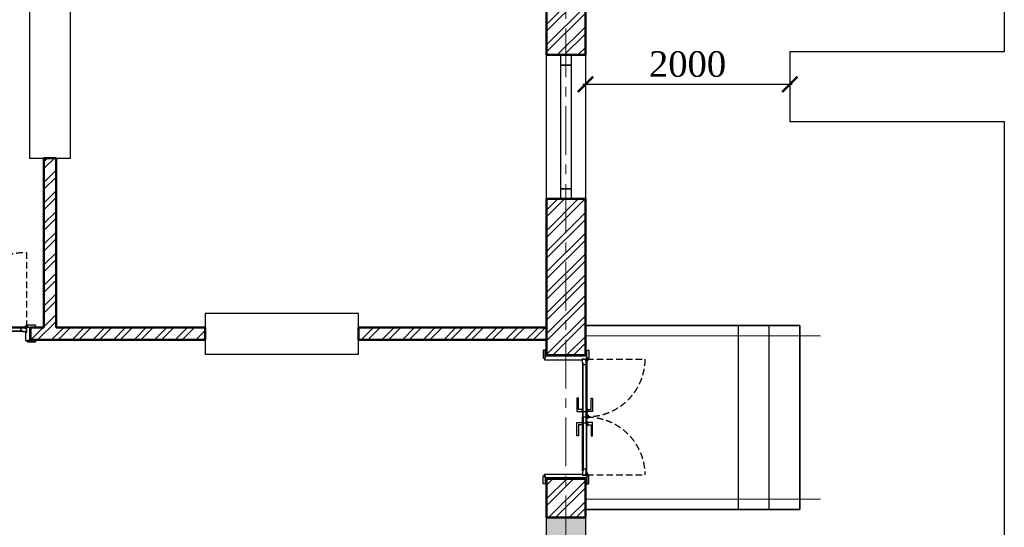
# Model space of a CAD drawing. Header units: millimetres. Extents: x 2063114 to 14983986, y -126020516 to 213791.
# Tile 339 of 656: x 2505443 to 2515079, y -1336883 to -1331913. Entities that reach past the tile are written whole.
import ezdxf

# ---------------------------------------------------------------- set-up
doc = ezdxf.new("R2010")
doc.units = ezdxf.units.MM
for name, pattern in [('181022_4A$0$Three Roomed_3C$0$HIDDEN2', [4.7625, 3.175, -1.5875]), ('ACAD_ISO10W100', [18, 12, -3, 0, -3]), ('осевая', [50.8, 31.75, -6.35, 6.35, -6.35])]:
    doc.linetypes.add(name, pattern=pattern)
doc.layers.get('Defpoints').update_dxf_attribs({"color": 6, "lineweight": 35})
for name, color, linetype in [('YQ_DIM', 3, 'Continuous'), ('двери и полы', 116, 'Continuous'), ('Окна', 5, 'Continuous'), ('пунктир', 1, 'ACAD_ISO10W100'), ('Размеры', 28, 'Continuous')]:
    doc.layers.add(name, color=color, linetype=linetype)
doc.layers.add('сплошная_толстая', color=7, linetype='Continuous', lineweight=50)
doc.layers.add('Штриховка стен', color=7, linetype='Continuous', lineweight=9)
doc.styles.add('WMF-Times New Roman0', font='times.ttf')
doc.linetypes.add('ограждение2', pattern='A,6.35,-2.54,[132,ltypeshp.shx,S=2.54,R=0,X=-2.54,Y=0],-2.54,25.4', length=36.83)
doc.dimstyles.new('М 1-100', dxfattribs={"dimscale": 100, "dimtxt": 2.5, "dimasz": 1.5, "dimexe": 1, "dimexo": 2, "dimgap": 0.7, "dimtad": 1, "dimdec": 0, "dimdsep": 46, "dimtxsty": 'WMF-Times New Roman0', "dimblk": 'ARCHTICK', "dimcen": 3, "dimdle": 0.25, "dimclrd": 256, "dimclre": 256, "dimclrt": 256, "dimazin": 2, "dimtfac": 1, "dimtdec": 0, "dimtmove": 1, "dimatfit": 3, "dimldrblk": 'DOT', "dimfxl": 1, "dimtolj": 1, "dimtzin": 0, "dimlwd": -1, "dimlwe": -1, "dimarcsym": 0})

# ---------------------------------------------------------------- blocks, each defined once
blk = doc.blocks.new('*U398')
h = blk.add_hatch(color=0)
h.set_gradient(color1=(28, 28, 28), color2=(33, 33, 33), one_color=1, tint=0.13, name='INVSPHERICAL')
h.paths.add_polyline_path([(2487795.9, 242577.8), (2487798, 242577.8), (2487798, 242576.8, -0.277339), (2487797.5, 242575.9, -0.249299), (2487791.8, 242575.9, -0.277339), (2487791.2, 242576.8), (2487791.2, 242581), (2487794.9, 242581), (2487794.9, 242578.8, 0.414214)])
h = blk.add_hatch(color=0)
h.set_gradient(color1=(28, 28, 28), color2=(33, 33, 33), one_color=1, tint=0.13, name='INVSPHERICAL')
h.paths.add_polyline_path([(2488524.2, 242577.8), (2488522, 242577.8), (2488522, 242576.8, 0.277339), (2488522.6, 242575.9, 0.249299), (2488528.3, 242575.9, 0.277339), (2488528.8, 242576.8), (2488528.8, 242581), (2488525.2, 242581), (2488525.2, 242578.8, -0.414214)])
at = {"color": 0, "ltscale": 150}
for p, q in [((2487705, 242663), (2487705, 242679)), ((2487785, 242663), (2487705, 242663)), ((2487707, 242681), (2487783, 242681)), ((2487755, 242648), (2487755, 242548)), ((2487765, 242663), (2487785, 242663)), ((2487765, 242533), (2487765, 242663)), ((2487785, 242679), (2487785, 242663)), ((2487785, 242663), (2487785, 242668)), ((2487785, 242668), (2487800, 242668)), ((2487801, 242667), (2487801, 242579)), ((2488519, 242667), (2488519, 242579)), ((2488535, 242668), (2488520, 242668)), ((2488535, 242679), (2488535, 242663)), ((2488535, 242663), (2488535, 242668)), ((2488535, 242663), (2488615, 242663)), ((2488555, 242663), (2488535, 242663)), ((2488613, 242681), (2488537, 242681)), ((2488555, 242533), (2488555, 242663)), ((2488565, 242648), (2488565, 242548)), ((2488615, 242663), (2488615, 242679)), ((2487795, 242581), (2487791, 242581)), ((2487791, 242581), (2487791, 242529)), ((2487795, 242579), (2487795, 242581)), ((2487800, 242578), (2487796, 242578)), ((2488520, 242578), (2488524, 242578)), ((2488525, 242579), (2488525, 242581)), ((2488525, 242581), (2488529, 242581)), ((2488529, 242581), (2488529, 242529)), ((2487705, 242533), (2487705, 242517)), ((2487785, 242533), (2487705, 242533)), ((2487707, 242515), (2487783, 242515)), ((2487785, 242533), (2487765, 242533)), ((2487785, 242517), (2487785, 242533)), ((2487785, 242528), (2487785, 242533)), ((2487790, 242528), (2487785, 242528)), ((2488530, 242528), (2488535, 242528)), ((2488535, 242517), (2488535, 242533)), ((2488535, 242533), (2488615, 242533)), ((2488535, 242528), (2488535, 242533)), ((2488535, 242533), (2488555, 242533)), ((2488613, 242515), (2488537, 242515)), ((2488615, 242533), (2488615, 242517))]:
    blk.add_line(p, q, dxfattribs=at)
at = {"color": 0}
for p, q in [((2487791.2, 242581), (2487791.2, 242576.8)), ((2487794.7, 242575.2), (2487794.2, 242575.2)), ((2487794.2, 242575.2), (2487794.7, 242575.2)), ((2487794.9, 242578.8), (2487794.9, 242581)), ((2487798, 242577.8), (2487795.9, 242577.8)), ((2487798, 242577.8), (2487798, 242576.8)), ((2488522, 242577.8), (2488522, 242576.8)), ((2488522, 242577.8), (2488524.2, 242577.8)), ((2488525.2, 242578.8), (2488525.2, 242581)), ((2488525.3, 242575.2), (2488525.8, 242575.2)), ((2488525.8, 242575.2), (2488525.3, 242575.2)), ((2488528.8, 242581), (2488528.8, 242576.8))]:
    blk.add_line(p, q, dxfattribs=at)
at = {"color": 0, "ltscale": 150}
for points in [[(2488485.8, 242575.2), (2487794.2, 242575.2), (2487794.2, 242568.7), (2488485.8, 242568.7)], [(2487794.2, 242568.7), (2487849.7, 242568.7), (2487849.7, 242538.7), (2487794.2, 242538.7)], [(2487839.2, 242580.2), (2487879.2, 242580.2), (2487879.2, 242575.2), (2487839.2, 242575.2)], [(2487849.2, 242580.2), (2487869.2, 242580.2), (2487869.2, 242615.2), (2487979.2, 242615.2), (2487979.2, 242630.2), (2487849.2, 242630.2)], [(2487849.7, 242568.7), (2488470.3, 242568.7), (2488470.3, 242538.7), (2487849.7, 242538.7)], [(2487794.2, 242538.7), (2488485.8, 242538.7), (2488485.8, 242532.2), (2487794.2, 242532.2)], [(2487839.2, 242527.2), (2487879.2, 242527.2), (2487879.2, 242532.2), (2487839.2, 242532.2)], [(2487849.2, 242527.2), (2487869.2, 242527.2), (2487869.2, 242492.2), (2487979.2, 242492.2), (2487979.2, 242477.2), (2487849.2, 242477.2)], [(2488485.8, 242538.7), (2488510.6, 242538.7), (2488510.6, 242532.2), (2488485.8, 242532.2)], [(2488510.6, 242543.4), (2488529, 242543.4), (2488529, 242532.2), (2488510.6, 242532.2)]]:
    blk.add_lwpolyline(points, close=True, dxfattribs=at)
blk.add_lwpolyline([(2488470.3, 242568.7), (2488485.8, 242568.7), (2488485.8, 242575.2), (2488525.8, 242575.2), (2488525.8, 242543.4), (2488510.6, 242543.4), (2488510.6, 242538.7), (2488470.3, 242538.7), (2488470.3, 242568.7)], dxfattribs=at)
at = {"color": 0, "linetype": '181022_4A$0$Three Roomed_3C$0$HIDDEN2', "ltscale": 20}
blk.add_lwpolyline([(2487794.2, 242532.2, 0.414214), (2488525.8, 241800.6), (2488525.8, 242532.2)], format="xyb", dxfattribs=at)
at = {"color": 0, "ltscale": 150}
blk.add_lwpolyline([(2488510.6, 242532.2), (2488525.8, 242532.2), (2488525.8, 242529.1, -0.414214), (2488520.8, 242524.1), (2488515.6, 242524.1, -0.414214), (2488510.6, 242529.1), (2488510.6, 242532.2)], format="xyb", dxfattribs=at)
for centre, radius, start, end in [((2487707, 242679), 2, 90, 180), ((2487783, 242679), 2, 360, 90), ((2487800, 242667), 1, 359.94391, 90), ((2488520, 242667), 1, 90, 180.05609), ((2488537, 242679), 2, 90, 180), ((2488613, 242679), 2, 360, 90), ((2487796, 242579), 1, 180, 270), ((2487800, 242579), 1, 270, 0), ((2488520, 242579), 1, 180, 270), ((2488524, 242579), 1, 270, 360), ((2487707, 242517), 2, 180, 270), ((2487783, 242517), 2, 270, 0), ((2487790, 242529), 1, 270, 0), ((2488530, 242529), 1, 180, 270), ((2488537, 242517), 2, 180, 270), ((2488613, 242517), 2, 270, 0)]:
    blk.add_arc(centre, radius, start, end, dxfattribs=at)
at = {"color": 0}
for centre, radius, start, end in [((2487792.2, 242576.8), 1, 180, 242.00314), ((2487794.6, 242581.3), 6.11, 242.00314, 297.99686), ((2487795.9, 242578.8), 1, 180, 270), ((2487797, 242576.8), 1, 297.99686, 0), ((2488523, 242576.8), 1, 180, 242.00314), ((2488525.4, 242581.3), 6.11, 242.00314, 297.99686), ((2488524.2, 242578.8), 1, 270, 0), ((2488527.8, 242576.8), 1, 297.99686, 0)]:
    blk.add_arc(centre, radius, start, end, dxfattribs=at)
blk = doc.blocks.new('*U387')
at = {"color": 0, "ltscale": 25}
for points in [[(0, 380), (1410, 380), (1410, 0), (0, 0)], [(0, 240), (100, 240), (100, 140), (0, 140)], [(100, 240), (1410, 240), (1410, 140), (100, 140)], [(100, 240), (1310, 240), (1310, 140), (100, 140)], [(1310, 240), (1410, 240), (1410, 140), (1310, 140)]]:
    blk.add_lwpolyline(points, close=True, dxfattribs=at)
blk = doc.blocks.new('*U407')
h = blk.add_hatch(color=0)
h.set_gradient(color1=(28, 28, 28), color2=(33, 33, 33), one_color=1, tint=0.13, name='INVSPHERICAL')
h.paths.add_polyline_path([(2487395.9, 242758.2), (2487398, 242758.2), (2487398, 242759.2, 0.277339), (2487397.5, 242760.1, 0.249299), (2487391.8, 242760.1, 0.277339), (2487391.2, 242759.2), (2487391.2, 242755), (2487394.9, 242755), (2487394.9, 242757.2, -0.414214)])
h = blk.add_hatch(color=0)
h.set_gradient(color1=(28, 28, 28), color2=(33, 33, 33), one_color=1, tint=0.13, name='INVSPHERICAL')
h.paths.add_polyline_path([(2488524.2, 242758.2), (2488522, 242758.2), (2488522, 242759.2, -0.277339), (2488522.6, 242760.1, -0.249299), (2488528.3, 242760.1, -0.277339), (2488528.8, 242759.2), (2488528.8, 242755), (2488525.2, 242755), (2488525.2, 242757.2, 0.414214)])
at = {"color": 0, "ltscale": 150}
for p, q in [((2487305, 242803), (2487305, 242819)), ((2487385, 242803), (2487305, 242803)), ((2487307, 242821), (2487383, 242821)), ((2487355, 242408), (2487355, 242788)), ((2487385, 242803), (2487365, 242803)), ((2487365, 242803), (2487365, 242393)), ((2487385, 242819), (2487385, 242803)), ((2487390, 242808), (2487385, 242808)), ((2487385, 242808), (2487385, 242803)), ((2487391, 242755), (2487391, 242807)), ((2487395, 242755), (2487391, 242755)), ((2487395, 242757), (2487395, 242755)), ((2487400, 242758), (2487396, 242758)), ((2487401, 242389), (2487401, 242757)), ((2488519, 242389), (2488519, 242757)), ((2488520, 242758), (2488524, 242758)), ((2488525, 242757), (2488525, 242755)), ((2488525, 242755), (2488529, 242755)), ((2488529, 242755), (2488529, 242807)), ((2488530, 242808), (2488535, 242808)), ((2488535, 242819), (2488535, 242803)), ((2488535, 242808), (2488535, 242803)), ((2488535, 242803), (2488615, 242803)), ((2488535, 242803), (2488555, 242803)), ((2488613, 242821), (2488537, 242821)), ((2488555, 242803), (2488555, 242393)), ((2488565, 242408), (2488565, 242788)), ((2488615, 242803), (2488615, 242819)), ((2487305, 242393), (2487305, 242377)), ((2487385, 242393), (2487305, 242393)), ((2487307, 242375), (2487383, 242375)), ((2487365, 242393), (2487385, 242393)), ((2487385, 242377), (2487385, 242393)), ((2487385, 242393), (2487385, 242388)), ((2487385, 242388), (2487400, 242388)), ((2488535, 242388), (2488520, 242388)), ((2488535, 242377), (2488535, 242393)), ((2488535, 242393), (2488615, 242393)), ((2488555, 242393), (2488535, 242393)), ((2488535, 242393), (2488535, 242388)), ((2488613, 242375), (2488537, 242375)), ((2488615, 242393), (2488615, 242377))]:
    blk.add_line(p, q, dxfattribs=at)
at = {"color": 0}
for p, q in [((2487391.2, 242755), (2487391.2, 242759.2)), ((2487394.7, 242760.8), (2487394.2, 242760.8)), ((2487394.2, 242760.8), (2487394.7, 242760.8)), ((2487394.9, 242757.2), (2487394.9, 242755)), ((2487398, 242758.2), (2487395.9, 242758.2)), ((2487398, 242758.2), (2487398, 242759.2)), ((2488522, 242758.2), (2488522, 242759.2)), ((2488522, 242758.2), (2488524.2, 242758.2)), ((2488525.2, 242757.2), (2488525.2, 242755)), ((2488525.3, 242760.8), (2488525.8, 242760.8)), ((2488525.8, 242760.8), (2488525.3, 242760.8)), ((2488528.8, 242755), (2488528.8, 242759.2))]:
    blk.add_line(p, q, dxfattribs=at)
at = {"color": 0, "linetype": '181022_4A$0$Three Roomed_3C$0$HIDDEN2', "ltscale": 20}
for points in [[(2487394.2, 242803.8), (2487394.2, 243369.6, -0.414214), (2487960, 242803.8)], [(2488525.8, 242803.8), (2488525.8, 243369.6, 0.414214), (2487960, 242803.8)]]:
    blk.add_lwpolyline(points, format="xyb", dxfattribs=at)
at = {"color": 0, "ltscale": 150}
for points in [[(2487905, 242808.8), (2487885, 242808.8), (2487885, 242843.8), (2487775, 242843.8), (2487775, 242858.8), (2487905, 242858.8)], [(2488015, 242808.8), (2488035, 242808.8), (2488035, 242843.8), (2488145, 242843.8), (2488145, 242858.8), (2488015, 242858.8)], [(2487409.5, 242792.6), (2487391, 242792.6), (2487391, 242803.8), (2487409.5, 242803.8)], [(2487434.2, 242797.3), (2487409.5, 242797.3), (2487409.5, 242803.8), (2487434.2, 242803.8)], [(2487960, 242797.3), (2487434.2, 242797.3), (2487434.2, 242803.8), (2487960, 242803.8)], [(2487434.2, 242760.8), (2487960, 242760.8), (2487960, 242767.3), (2487434.2, 242767.3)], [(2487905, 242755.8), (2487885, 242755.8), (2487885, 242720.8), (2487775, 242720.8), (2487775, 242705.8), (2487905, 242705.8)], [(2487915, 242808.8), (2487875, 242808.8), (2487875, 242803.8), (2487915, 242803.8)], [(2487915, 242755.8), (2487875, 242755.8), (2487875, 242760.8), (2487915, 242760.8)], [(2487960, 242767.3), (2487904.5, 242767.3), (2487904.5, 242797.3), (2487960, 242797.3)], [(2487960, 242797.3), (2488485.8, 242797.3), (2488485.8, 242803.8), (2487960, 242803.8)], [(2487960, 242767.3), (2488015.5, 242767.3), (2488015.5, 242797.3), (2487960, 242797.3)], [(2488485.8, 242760.8), (2487960, 242760.8), (2487960, 242767.3), (2488485.8, 242767.3)], [(2488005, 242808.8), (2488045, 242808.8), (2488045, 242803.8), (2488005, 242803.8)], [(2488005, 242755.8), (2488045, 242755.8), (2488045, 242760.8), (2488005, 242760.8)], [(2488015, 242755.8), (2488035, 242755.8), (2488035, 242720.8), (2488145, 242720.8), (2488145, 242705.8), (2488015, 242705.8)], [(2488485.8, 242797.3), (2488510.6, 242797.3), (2488510.6, 242803.8), (2488485.8, 242803.8)], [(2488510.6, 242792.6), (2488529, 242792.6), (2488529, 242803.8), (2488510.6, 242803.8)]]:
    blk.add_lwpolyline(points, close=True, dxfattribs=at)
for points in [[(2487409.5, 242803.8), (2487394.2, 242803.8), (2487394.2, 242806.9, -0.414214), (2487399.2, 242811.9), (2487404.5, 242811.9, -0.414214), (2487409.5, 242806.9), (2487409.5, 242803.8)], [(2488510.6, 242803.8), (2488525.8, 242803.8), (2488525.8, 242806.9, 0.414214), (2488520.8, 242811.9), (2488515.6, 242811.9, 0.414214), (2488510.6, 242806.9), (2488510.6, 242803.8)]]:
    blk.add_lwpolyline(points, format="xyb", dxfattribs=at)
for points in [[(2487449.7, 242767.3), (2487434.2, 242767.3), (2487434.2, 242760.8), (2487394.2, 242760.8), (2487394.2, 242792.6), (2487409.5, 242792.6), (2487409.5, 242797.3), (2487449.7, 242797.3), (2487449.7, 242767.3)], [(2488470.3, 242767.3), (2488485.8, 242767.3), (2488485.8, 242760.8), (2488525.8, 242760.8), (2488525.8, 242792.6), (2488510.6, 242792.6), (2488510.6, 242797.3), (2488470.3, 242797.3), (2488470.3, 242767.3)]]:
    blk.add_lwpolyline(points, dxfattribs=at)
at = {"ltscale": 150}
blk.add_lwpolyline([(2487975, 242813.8), (2487950, 242813.8, 0.414214), (2487945, 242808.8), (2487945, 242803.8), (2487980, 242803.8), (2487980, 242808.8, 0.414214)], format="xyb", close=True, dxfattribs=at)
at = {"color": 0, "ltscale": 150}
for centre, radius, start, end in [((2487307, 242819), 2, 90, 180), ((2487383, 242819), 2, 360, 90), ((2487390, 242807), 1, 360, 90), ((2487396, 242757), 1, 90, 180), ((2487400, 242757), 1, 0, 90), ((2488520, 242757), 1, 90, 180), ((2488524, 242757), 1, 0, 90), ((2488530, 242807), 1, 90, 180), ((2488537, 242819), 2, 90, 180), ((2488613, 242819), 2, 0, 90), ((2487307, 242377), 2, 180, 270), ((2487383, 242377), 2, 270, 0), ((2487400, 242389), 1, 270, 0.05609), ((2488520, 242389), 1, 179.94391, 270), ((2488537, 242377), 2, 180, 270), ((2488613, 242377), 2, 270, 0)]:
    blk.add_arc(centre, radius, start, end, dxfattribs=at)
at = {"color": 0}
for centre, radius, start, end in [((2487392.2, 242759.2), 1, 117.99686, 180), ((2487394.6, 242754.7), 6.11, 62.00314, 117.99686), ((2487395.9, 242757.2), 1, 90, 180), ((2487397, 242759.2), 1, 0, 62.00314), ((2488523, 242759.2), 1, 117.99686, 180), ((2488525.4, 242754.7), 6.11, 62.00314, 117.99686), ((2488524.2, 242757.2), 1, 0, 90), ((2488527.8, 242759.2), 1, 0, 62.00314)]:
    blk.add_arc(centre, radius, start, end, dxfattribs=at)
blk = doc.blocks.new('_ArchTick')
at = {"color": 0, "linetype": 'ByBlock', "const_width": 0.15}
blk.add_lwpolyline([(-0.5, -0.5), (0.5, 0.5)], dxfattribs=at)
blk = doc.blocks.new('*D3225')
at = {"ltscale": 300, "transparency": 16777216}
for p, q in [((2510979.4, -1332458.2), (2510979.4, -1332646)), ((2512979.4, -1332428.2), (2512979.4, -1332646)), ((2513004.4, -1332546), (2510954.4, -1332546))]:
    blk.add_line(p, q, dxfattribs=at)
at = {"layer": 'Defpoints', "color": 0, "lineweight": 30, "ltscale": 300, "transparency": 16777216}
for p in [(2510979.4, -1332258.2), (2512979.4, -1332228.2), (2510979.4, -1332546)]:
    blk.add_point(p, dxfattribs=at)
at = {"ltscale": 300, "transparency": 16777216, "xscale": 150, "yscale": 150, "zscale": 150, "rotation": 180}
blk.add_blockref('_ArchTick', (2510979.4, -1332546), dxfattribs=at)
at = {"ltscale": 300, "transparency": 16777216, "xscale": 150, "yscale": 150, "zscale": 150}
blk.add_blockref('_ArchTick', (2512979.4, -1332546), dxfattribs=at)
at = {"ltscale": 300, "transparency": 16777216, "insert": (2511979.4, -1332348.9), "char_height": 250, "attachment_point": 5, "style": 'WMF-Times New Roman0'}
blk.add_mtext('\\A1;2000', dxfattribs=at)
blk = doc.blocks.new('_Dot')
at = {"color": 0, "linetype": 'ByBlock', "lineweight": -2}
blk.add_line((-0.5, 0), (-1, 0), dxfattribs=at)
at = {"color": 0, "linetype": 'ByBlock', "const_width": 0.5}
blk.add_lwpolyline([(-0.25, 0, 1), (0.25, 0, 1)], format="xyb", close=True, dxfattribs=at)

msp = doc.modelspace()

# ---------------------------------------------------------------- hatches: boundary and pattern name
at = {"ltscale": 150, "transparency": 33554687}
h = msp.add_hatch(color=256, dxfattribs=at)
h.dxf.hatch_style = 1
h.paths.add_polyline_path([(2510979.37784, -1336788.1511), (2510599.37784, -1336788.1511), (2510599.37784, -1337168.1511), (2510979.37784, -1337168.1511)])
at = {"layer": 'Штриховка стен', "lineweight": 9}
h = msp.add_hatch(dxfattribs=at)
h.set_pattern_fill('ANSI32', color=256, scale=15)
h.set_pattern_definition([(45, (3090183.79, -1477350.16), (-101.02788, 101.02788), []), (45, (3090251.14, -1477350.16), (-101.02788, 101.02788), [])])
h.paths.add_polyline_path([(2504829.37783, -1330488.1511), (2503479.37784, -1330488.1511), (2503479.37784, -1330868.1511), (2504829.37783, -1330868.1511)])
h.paths.add_polyline_path([(2507899.37784, -1330488.1511), (2505639.37784, -1330488.1511), (2505639.37784, -1330868.1511), (2507899.37784, -1330868.1511)])
h.paths.add_polyline_path([(2510599.37784, -1330488.1511), (2509109.37784, -1330488.1511), (2509109.37784, -1330868.1511), (2510599.37784, -1330868.1511)])
h.paths.add_polyline_path([(2493709.37784, -1330488.1511), (2491309.37784, -1330488.1511), (2491309.37784, -1330868.1511), (2493709.37784, -1330868.1511)])
h.paths.add_polyline_path([(2490599.37784, -1330488.1511), (2489179.37784, -1330488.1511), (2489179.37784, -1330868.1511), (2490599.37784, -1330868.1511)])
h.paths.add_polyline_path([(2488799.37784, -1330488.1511), (2488399.37784, -1330488.1511), (2488399.37784, -1330868.1511), (2488799.37784, -1330868.1511)])
h.paths.add_polyline_path([(2482879.37784, -1324568.1511), (2482499.37784, -1324568.1511), (2482499.37784, -1330488.1511), (2482879.37784, -1330488.1511)])
h.paths.add_polyline_path([(2482879.37784, -1330868.1511), (2482499.37784, -1330868.1511), (2482499.37784, -1332298.1511), (2482879.37784, -1332298.1511)])
h.paths.add_polyline_path([(2482879.37784, -1333508.1511), (2482499.37784, -1333508.1511), (2482499.37784, -1334148.15109), (2482879.37784, -1334148.15109)])
h.paths.add_polyline_path([(2482879.37784, -1335358.1511), (2482499.37784, -1335358.1511), (2482499.37784, -1336788.1511), (2482879.37784, -1336788.1511)])
h.paths.add_polyline_path([(2482879.37784, -1337168.1511), (2482499.37784, -1337168.1511), (2482499.37784, -1343088.1511), (2482879.37784, -1343088.1511)])
h.paths.add_polyline_path([(2483909.37784, -1343088.1511), (2482879.37784, -1343088.1511), (2482879.37784, -1343468.1511), (2483909.37784, -1343468.1511)])
h.paths.add_polyline_path([(2486479.37784, -1343088.1511), (2485319.37784, -1343088.1511), (2485319.37784, -1343468.1511), (2486479.37784, -1343468.1511)])
h.paths.add_polyline_path([(2488799.37784, -1343088.1511), (2487889.37784, -1343088.1511), (2487889.37784, -1343468.1511), (2488799.37784, -1343468.1511)])
h.paths.add_polyline_path([(2490089.37784, -1343088.1511), (2489179.37784, -1343088.1511), (2489179.37784, -1343468.1511), (2490089.37784, -1343468.1511)])
h.paths.add_polyline_path([(2492659.37784, -1343088.1511), (2491499.37784, -1343088.1511), (2491499.37784, -1343468.1511), (2492659.37784, -1343468.1511)])
h.paths.add_polyline_path([(2495099.37784, -1343088.1511), (2494069.37784, -1343088.1511), (2494069.37784, -1343468.1511), (2495099.37784, -1343468.1511)])
h.paths.add_polyline_path([(2495479.37784, -1337168.1511), (2495099.37784, -1337168.1511), (2495099.37784, -1343088.1511), (2495479.37784, -1343088.1511)])
h.paths.add_polyline_path([(2488799.37784, -1336788.1511), (2488399.37784, -1336788.1511), (2488399.37784, -1337168.1511), (2488799.37784, -1337168.1511)])
h.paths.add_polyline_path([(2490599.37784, -1336788.1511), (2489179.37784, -1336788.1511), (2489179.37784, -1337168.1511), (2490599.37784, -1337168.1511)])
h.paths.add_polyline_path([(2493709.37784, -1336788.1511), (2491309.37784, -1336788.1511), (2491309.37784, -1337168.1511), (2493709.37784, -1337168.1511)])
h.paths.add_polyline_path([(2495099.37784, -1336788.1511), (2494719.37784, -1336788.1511), (2494719.37784, -1337168.1511), (2495099.37784, -1337168.1511)])
h.paths.add_polyline_path([(2498499.37784, -1336788.1511), (2495479.37784, -1336788.1511), (2495479.37784, -1337168.1511), (2498499.37784, -1337168.1511)])
h.paths.add_polyline_path([(2500249.37783, -1336788.1511), (2498879.37784, -1336788.1511), (2498879.37784, -1337168.1511), (2500249.37783, -1337168.1511)])
h.paths.add_polyline_path([(2498499.37784, -1343088.1511), (2495479.37784, -1343088.1511), (2495479.37784, -1343468.1511), (2498499.37784, -1343468.1511)])
h.paths.add_polyline_path([(2503099.37784, -1336788.1511), (2501559.37784, -1336788.1511), (2501559.37784, -1337168.1511), (2503099.37784, -1337168.1511)])
h.paths.add_polyline_path([(2504669.37784, -1343088.1511), (2503479.37784, -1343088.1511), (2503479.37784, -1343468.1511), (2504669.37784, -1343468.1511)])
h.paths.add_polyline_path([(2508029.37784, -1343088.1511), (2506079.37784, -1343088.1511), (2506079.37784, -1343468.1511), (2508029.37784, -1343468.1511)])
h.paths.add_polyline_path([(2510599.37784, -1343088.1511), (2509439.37784, -1343088.1511), (2509439.37784, -1343468.1511), (2510599.37784, -1343468.1511)])
h.paths.add_polyline_path([(2510979.37784, -1337168.1511), (2510599.37784, -1337168.1511), (2510599.37784, -1343088.1511), (2510979.37784, -1343088.1511)])
h.paths.add_polyline_path([(2510979.37784, -1336408.1511), (2510599.37784, -1336408.1511), (2510599.37784, -1336788.1511), (2510979.37784, -1336788.1511)])
h.paths.add_polyline_path([(2510979.37784, -1333668.1511), (2510599.37784, -1333668.1511), (2510599.37784, -1335198.15109), (2510979.37784, -1335198.15109)])
h.paths.add_polyline_path([(2510979.37784, -1330868.1511), (2510599.37784, -1330868.1511), (2510599.37784, -1332258.1511), (2510979.37784, -1332258.1511)])
h.paths.add_polyline_path([(2510979.37784, -1329928.1511), (2510599.37784, -1329928.1511), (2510599.37784, -1330488.1511), (2510979.37784, -1330488.1511)])
h.paths.add_polyline_path([(2510979.37784, -1324571.30998), (2510599.37784, -1324571.30998), (2510599.37784, -1328718.1511), (2510979.37784, -1328718.1511)])
h.paths.add_polyline_path([(2504669.37784, -1324188.1511), (2503479.37784, -1324188.1511), (2503479.37784, -1324568.1511), (2504669.37784, -1324568.1511)])
h.paths.add_polyline_path([(2503099.37784, -1324188.1511), (2502579.37784, -1324188.1511), (2502579.37784, -1324568.1511), (2503099.37784, -1324568.1511)])
h.paths.add_polyline_path([(2503479.37784, -1324568.1511), (2503099.37784, -1324568.1511), (2503099.37784, -1330488.1511), (2503479.37784, -1330488.1511)])
h.paths.add_polyline_path([(2503099.37784, -1330488.1511), (2500639.37784, -1330488.1511), (2500639.37784, -1330868.1511), (2503099.37784, -1330868.1511)])
h.paths.add_polyline_path([(2499139.37784, -1330488.1511), (2495479.37784, -1330488.1511), (2495479.37784, -1330868.1511), (2499139.37784, -1330868.1511)])
h.paths.add_polyline_path([(2495099.37784, -1330488.1511), (2494719.37784, -1330488.1511), (2494719.37784, -1330868.1511), (2495099.37784, -1330868.1511)])
h.paths.add_polyline_path([(2500899.37784, -1324568.1511), (2500649.37784, -1324568.1511), (2500649.37784, -1328788.1511), (2503099.37784, -1328788.1511), (2503099.37784, -1328538.1511), (2500899.37784, -1328538.1511)])
h.paths.add_polyline_path([(2495479.37784, -1324568.1511), (2495099.37784, -1324568.1511), (2495099.37784, -1330488.1511), (2495479.37784, -1330488.1511)])
h.paths.add_polyline_path([(2501669.37783, -1324188.1511), (2500179.37784, -1324188.1511), (2500179.37784, -1324568.1511), (2501669.37783, -1324568.1511)])
h.paths.add_polyline_path([(2498969.37784, -1324188.1511), (2498199.37784, -1324188.1511), (2498199.37784, -1324568.1511), (2498969.37784, -1324568.1511)])
h.paths.add_polyline_path([(2496789.37784, -1324188.1511), (2495479.37784, -1324188.1511), (2495479.37784, -1324568.1511), (2496789.37784, -1324568.1511)])
h.paths.add_polyline_path([(2495099.37784, -1324188.1511), (2494069.37784, -1324188.1511), (2494069.37784, -1324568.1511), (2495099.37784, -1324568.1511)])
h.paths.add_polyline_path([(2492659.37784, -1324188.1511), (2491499.37784, -1324188.1511), (2491499.37784, -1324568.1511), (2492659.37784, -1324568.1511)])
h.paths.add_polyline_path([(2490089.37784, -1324188.1511), (2489179.37784, -1324188.1511), (2489179.37784, -1324568.1511), (2490089.37784, -1324568.1511)])
h.paths.add_polyline_path([(2488799.37784, -1324188.1511), (2487889.37784, -1324188.1511), (2487889.37784, -1324568.1511), (2488799.37784, -1324568.1511)])
h.paths.add_polyline_path([(2486479.37784, -1324188.1511), (2485319.37784, -1324188.1511), (2485319.37784, -1324568.1511), (2486479.37784, -1324568.1511)])
h.paths.add_polyline_path([(2483909.37784, -1324188.1511), (2482879.37784, -1324188.1511), (2482879.37784, -1324568.1511), (2483909.37784, -1324568.1511)])
h.paths.add_polyline_path([(2509439.37784, -1324188.1511), (2509439.37784, -1324568.1511), (2510599.37784, -1324568.1511), (2510599.37784, -1324188.1511)])
h.paths.add_polyline_path([(2508029.37784, -1324568.1511), (2508029.37784, -1324188.1511), (2506079.37784, -1324188.1511), (2506079.37784, -1324568.1511)])
h.paths.add_polyline_path([(2503099.37784, -1338120.33212), (2503239.37784, -1338120.33212), (2503239.37784, -1339020.33212), (2503099.37784, -1339020.33212), (2503099.37784, -1343088.1511), (2503479.37784, -1343088.1511), (2503479.37784, -1337168.1511), (2503099.37784, -1337168.1511)])
h = msp.add_hatch(dxfattribs=at)
h.set_pattern_fill('ANSI32', color=256, scale=15)
h.set_pattern_definition([(45, (794916.72, -1548449.78), (-101.027881, 101.027881), []), (45, (794984.07, -1548449.78), (-101.027881, 101.027881), [])])
h.paths.add_polyline_path([(2504699.37784, -1326048.1511), (2503479.37784, -1326048.1511), (2503479.37784, -1326168.1511), (2504579.37784, -1326168.1511), (2504579.37784, -1326298.1511), (2504699.37784, -1326298.1511)])
h.paths.add_polyline_path([(2504699.37784, -1327008.1511), (2504579.37784, -1327008.1511), (2504579.37784, -1328368.1511), (2503479.37784, -1328368.1511), (2503479.37784, -1328488.1511), (2504579.37784, -1328488.1511), (2504579.37784, -1328718.1511), (2504699.37784, -1328718.1511), (2504699.37784, -1327688.1511), (2505329.29822, -1327688.1511), (2505329.29822, -1327568.1511), (2504699.37784, -1327568.1511)])
h.paths.add_polyline_path([(2509429.37784, -1327568.1511), (2506599.37784, -1327568.1511), (2506599.37784, -1324568.1511), (2506479.37784, -1324568.1511), (2506479.37784, -1327568.1511), (2506239.29822, -1327568.1511), (2506239.29822, -1327688.1511), (2509429.37784, -1327688.1511)])
h.paths.add_polyline_path([(2510599.37784, -1327568.1511), (2510339.37784, -1327568.1511), (2510339.37784, -1327688.1511), (2510599.37784, -1327688.1511)])
h.paths.add_polyline_path([(2504699.37784, -1329428.1511), (2504579.37784, -1329428.1511), (2504579.37784, -1330488.1511), (2504699.37784, -1330488.1511)])
h.paths.add_polyline_path([(2505799.37784, -1330868.1511), (2505679.37784, -1330868.1511), (2505679.37784, -1331768.1511), (2505799.37784, -1331768.1511)])
h.paths.add_polyline_path([(2504739.37783, -1334928.15109), (2503219.37784, -1334928.15109), (2503219.37784, -1330868.1511), (2503099.37784, -1330868.1511), (2503099.37784, -1335298.15109), (2503219.37784, -1335298.15109), (2503219.37784, -1335048.15109), (2504739.37783, -1335048.15109)])
h.paths.add_polyline_path([(2503219.37784, -1336608.1511), (2503099.37784, -1336608.1511), (2503099.37784, -1336788.1511), (2503219.37784, -1336788.1511)])
h.paths.add_polyline_path([(2507259.37784, -1334928.15109), (2505799.37784, -1334928.15109), (2505799.37784, -1333268.1511), (2505679.37784, -1333268.1511), (2505679.37784, -1334928.15109), (2505549.37784, -1334928.15109), (2505549.37784, -1335048.15109), (2507259.37784, -1335048.15109)])
h.paths.add_polyline_path([(2510599.37784, -1334928.15109), (2508759.37784, -1334928.15109), (2508759.37784, -1335048.15109), (2510599.37784, -1335048.15109)])

# ---------------------------------------------------------------- linework, layer by layer
at = {"ltscale": 150}
for p, q in [((2513079.37784, -1334908.1511), (2510979.37784, -1334908.1511)), ((2512479.37784, -1336708.1511), (2512479.37784, -1334908.1511)), ((2512779.37784, -1336708.1511), (2512779.37784, -1334908.1511)), ((2513079.37784, -1336708.1511), (2513079.37784, -1334908.1511)), ((2510979.37784, -1336708.1511), (2513079.37784, -1336708.1511))]:
    msp.add_line(p, q, dxfattribs=at)
at = {"linetype": 'ограждение2', "lineweight": 5, "ltscale": 15}
for p, q in [((2510979.37784, -1335008.15109), (2513279.37784, -1335008.15109)), ((2510979.37784, -1336608.1511), (2513279.37784, -1336608.1511))]:
    msp.add_line(p, q, dxfattribs=at)
at = {"ltscale": 150}
msp.add_lwpolyline([(2510599.37784, -1336788.1511), (2510979.37784, -1336788.1511), (2510979.37784, -1337168.1511), (2510599.37784, -1337168.1511)], close=True, dxfattribs=at)
at = {"layer": 'YQ_DIM', "color": 1, "lineweight": 30}
for points in [[(2514379.37784, -1321928.1511), (2514379.37784, -1326428.1511), (2515079.37784, -1326428.1511), (2515079.37784, -1332228.1511), (2512979.37784, -1332228.1511), (2512979.37784, -1332908.1511), (2515079.37784, -1332908.1511), (2515079.37784, -1338708.1511), (2512979.37784, -1338708.1511), (2512979.37784, -1345468.1511), (2505579.37784, -1345468.1511), (2505579.37784, -1347568.1511), (2496179.37784, -1347568.1511), (2496179.37784, -1346868.1511), (2490579.37784, -1346868.1511), (2490579.37784, -1345468.1511), (2480499.37784, -1345468.1511)], [(2502879.37784, -1324188.1511), (2510979.37784, -1324188.1511), (2511179.37784, -1324188.1511), (2511179.37784, -1323928.1511), (2512379.37784, -1323928.1511), (2512379.37784, -1328428.1511), (2513079.37784, -1328428.1511), (2513079.37784, -1330228.1511), (2510979.37784, -1330228.1511), (2510979.37784, -1334908.1511), (2513079.37784, -1334908.1511), (2513079.37784, -1336708.1511), (2510979.37784, -1336708.1511), (2510979.37784, -1343468.1511), (2503579.37784, -1343468.1511)]]:
    msp.add_lwpolyline(points, dxfattribs=at)
at = {"layer": 'пунктир', "linetype": 'осевая', "lineweight": 9, "ltscale": 15}
msp.add_line((2510789.37784, -1324378.1511), (2510789.37784, -1343278.1511), dxfattribs=at)
at = {"layer": 'Размеры', "ltscale": 150}
for points in [[(2505539.37784, -1331768.1511), (2505539.37784, -1333268.1511), (2505939.37784, -1333268.1511), (2505939.37784, -1331768.1511)], [(2507259.37784, -1335188.15109), (2508759.37784, -1335188.15109), (2508759.37784, -1334788.15109), (2507259.37784, -1334788.15109)]]:
    msp.add_lwpolyline(points, close=True, dxfattribs=at)
at = {"layer": 'сплошная_толстая', "ltscale": 150}
for p, q in [((2510599.37784, -1332258.1511), (2510599.37784, -1330868.1511)), ((2510979.37784, -1332258.1511), (2510979.37784, -1330868.1511)), ((2510979.37784, -1332258.1511), (2510599.37784, -1332258.1511)), ((2505679.37784, -1333268.1511), (2505679.37784, -1334928.15109)), ((2505679.37784, -1333268.1511), (2505799.37784, -1333268.1511)), ((2505799.37784, -1333268.1511), (2505799.37784, -1334928.15109)), ((2510599.37784, -1335198.15109), (2510599.37784, -1333668.1511)), ((2510979.37784, -1333668.1511), (2510599.37784, -1333668.1511)), ((2510979.37784, -1335198.15109), (2510979.37784, -1333668.1511)), ((2505549.37784, -1334928.15109), (2505679.37784, -1334928.15109)), ((2505549.37784, -1335048.15109), (2505549.37784, -1334928.15109)), ((2505799.37784, -1334928.15109), (2507259.37784, -1334928.15109)), ((2507259.37784, -1335048.15109), (2507259.37784, -1334928.15109)), ((2508759.37784, -1334928.15109), (2510599.37784, -1334928.15109)), ((2508759.37784, -1335048.15109), (2508759.37784, -1334928.15109)), ((2505549.37784, -1335048.15109), (2507259.37784, -1335048.15109)), ((2508759.37784, -1335048.15109), (2510599.37784, -1335048.15109)), ((2510979.37784, -1335198.15109), (2510599.37784, -1335198.15109)), ((2510599.37784, -1336788.1511), (2510599.37784, -1336408.1511)), ((2510979.37784, -1336408.1511), (2510599.37784, -1336408.1511)), ((2510979.37784, -1336788.1511), (2510979.37784, -1336408.1511)), ((2510599.37784, -1336788.1511), (2510979.37784, -1336788.1511))]:
    msp.add_line(p, q, dxfattribs=at)

# ---------------------------------------------------------------- block references
at = {"layer": 'двери и полы', "xscale": -1}
for name, p, rotation in [('*U398', (16984.33886, -1092390.15204), 180), ('*U407', (2268191.37878, -3823763.19007), 270)]:
    msp.add_blockref(name, p, dxfattribs=dict(at, rotation=rotation))
at = {"layer": 'Окна', "rotation": 90}
msp.add_blockref('*U387', (2510979.37784, -1333668.1511), dxfattribs=at)

# ---------------------------------------------------------------- dimensions: what is measured, and where the dimension line sits
at = {"ltscale": 300}
dim = msp.add_linear_dim(base=(2510979.37784, -1332546.0421), p1=(2512979.37784, -1332228.1511), p2=(2510979.37784, -1332258.1511), dimstyle='М 1-100', dxfattribs=at)
dim.commit()
dim.dimension.update_dxf_attribs({"geometry": '*D3225', "text_midpoint": (2511979.37784, -1332348.87916)})

doc.saveas('drawing.dxf')
